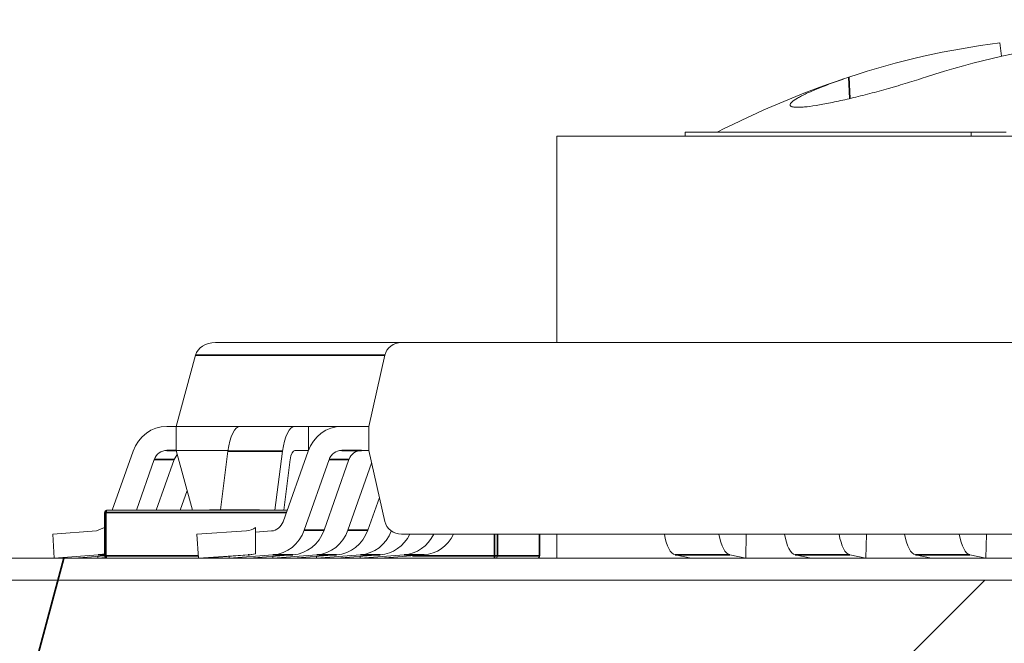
# Model space of a CAD drawing. Header units: millimetres. Extents: x 4 to 1188, y 1 to 840.
# Tile 264 of 299: x 896.742 to 897.623, y 493.886 to 494.444. Entities that reach past the tile are written whole.
import ezdxf

# ---------------------------------------------------------------- set-up
doc = ezdxf.new("R2010")
doc.units = ezdxf.units.MM
doc.layers.add('1', color=7, linetype='Continuous')
doc.styles.add('Arial Unicode MS', font='Arial Unicode MS')
doc.dimstyles.get("Standard").update_dxf_attribs({"dimtxt": 0.18, "dimasz": 0.18, "dimexe": 0.18, "dimexo": 0.0625, "dimgap": 0.09, "dimtad": 0, "dimtih": 1, "dimtoh": 1, "dimdec": 4, "dimzin": 0, "dimdsep": 46, "dimtxsty": 'Standard', "dimcen": 0.09, "dimadec": 0, "dimazin": 0, "dimtfac": 1, "dimtdec": 4, "dimtofl": 0, "dimtmove": 0, "dimatfit": 3, "dimfxl": 0, "dimtolj": 1, "dimtzin": 0, "dimarcsym": 0})

# ---------------------------------------------------------------- blocks, each defined once
blk = doc.blocks.new('_U18')
at = {"layer": '1', "color": 18, "lineweight": 35}
for p, q in [((919.36728, 499.38189), (938.16565, 499.38189)), ((936.16565, 499.38189), (936.16565, 485.8009)), ((891.02824, 485.8009), (938.16565, 485.8009))]:
    blk.add_line(p, q, dxfattribs=at)
at = {"layer": '1', "color": 18, "lineweight": 70}
for points in [[(936.16565, 499.38189), (936.94158, 495.88189), (935.38972, 495.88189)], [(936.16565, 485.8009), (935.38972, 489.3009), (936.94158, 489.30091)]]:
    blk.add_solid(points, dxfattribs=at)
at = {"layer": '1', "color": 18, "linetype": 'Continuous', "lineweight": 13, "insert": (935.71277, 490.54557), "char_height": 3, "attachment_point": 7, "rotation": 90, "line_spacing_factor": 1.047437, "style": 'Arial Unicode MS'}
blk.add_mtext('\\fArial Unicode MS|b0|i0;\\W1.0000;95', dxfattribs=at)

msp = doc.modelspace()

# ---------------------------------------------------------------- hatches: boundary and pattern name
at = {"layer": '1', "linetype": 'Continuous', "lineweight": 35}
h = msp.add_hatch(dxfattribs=at)
h.set_pattern_fill('ANSI31', color=154, scale=1.55, angle=-2.13e-14, style=0)
h.paths.add_polyline_path([(901.44632, 494.79975), (903.36338, 494.79975), (903.36338, 493.94261), (903.78107, 493.94261), (903.78107, 493.72832), (895.81012, 493.72832), (895.81012, 493.46118), (895.09608, 493.46118), (895.09608, 493.72832), (894.90922, 493.72832), (894.90922, 493.94261), (901.44632, 493.94261)], flags=0)
h = msp.add_hatch(dxfattribs=at)
h.set_pattern_fill('ANSI31', color=154, scale=1.55, angle=29.9848, style=0)
h.paths.add_polyline_path([(905.19477, 493.72832), (905.19477, 493.96236), (905.8695, 493.96236), (905.8695, 493.72832)], flags=0)
h.paths.add_polyline_path([(894.90922, 493.72832), (894.90922, 493.96236), (902.87474, 493.96236), (902.87474, 493.72832)], flags=0)
h.paths.add_polyline_path([(903.01448, 493.72832), (903.01448, 493.96236), (904.7935, 493.96236), (904.7935, 493.72832)], flags=0)

# ---------------------------------------------------------------- linework, layer by layer
at = {"layer": '1', "color": 154, "linetype": 'Continuous', "lineweight": 13}
for p, q in [((897.6201, 494.41125), (897.61846, 494.42321)), ((897.22261, 494.33973), (897.22261, 494.15522)), ((898.00685, 494.33973), (897.22261, 494.33973)), ((897.59308, 494.34336), (897.33735, 494.34336)), ((897.33735, 494.34336), (897.33735, 494.33973)), ((897.33736, 494.33992), (897.33736, 494.33973)), ((897.98521, 494.33992), (897.33736, 494.33992)), ((897.59308, 494.33991), (897.59308, 494.34336)), ((897.59308, 494.34336), (897.62411, 494.34336)), ((897.0836, 494.15522), (896.91738, 494.15522)), ((897.0836, 494.15522), (898.08922, 494.15522)), ((896.88212, 494.08022), (896.89947, 494.1439)), ((897.05432, 494.08022), (897.06873, 494.1439)), ((896.87388, 494.08022), (896.88212, 494.08022)), ((896.88212, 494.08022), (896.88212, 494.05879)), ((896.93947, 494.08022), (896.88212, 494.08022)), ((896.98829, 494.08022), (896.93947, 494.08022)), ((897.0005, 494.08022), (896.98829, 494.08022)), ((897.0005, 494.05914), (897.0005, 494.08022)), ((897.03023, 494.08022), (897.0005, 494.08022)), ((897.03023, 494.08022), (897.05432, 494.08022)), ((897.05432, 494.05879), (897.05432, 494.08022)), ((896.82509, 494.00522), (896.84372, 494.05799)), ((896.88212, 494.05879), (896.87388, 494.05879)), ((896.9286, 494.05879), (896.88212, 494.05879)), ((896.89672, 494.00522), (896.88212, 494.05879)), ((896.92849, 494.05799), (896.92175, 494.00551)), ((896.97731, 494.05799), (896.97053, 494.00522)), ((896.97782, 493.99496), (897.00007, 494.05799)), ((897.00037, 494.05879), (896.98828, 494.05879)), ((896.98829, 494.05879), (897.00037, 494.05879)), ((897.05432, 494.05879), (897.03023, 494.05879)), ((897.048, 494.05879), (897.05432, 494.05879)), ((897.06873, 493.99511), (897.05432, 494.05879)), ((896.86257, 494.05046), (896.8466, 494.00522)), ((896.88034, 494.05046), (896.86437, 494.00522)), ((896.88314, 494.05506), (896.88034, 494.05046)), ((896.97836, 494.00522), (896.98417, 494.05046)), ((897.01892, 494.05046), (896.99667, 493.98742)), ((897.03669, 494.05046), (897.01444, 493.98742)), ((897.05691, 494.04734), (897.03576, 493.98742)), ((896.89191, 494.02285), (896.88569, 494.00522)), ((897.06385, 494.01667), (897.05353, 493.98742)), ((896.81803, 494.00308), (896.81803, 493.96451)), ((896.98144, 494.00522), (896.82018, 494.00522)), ((896.91508, 494.00551), (896.91213, 494.00551)), ((896.91477, 494.00551), (896.91476, 494.00551)), ((896.91508, 494.00522), (896.91508, 494.00551)), ((896.91789, 494.00551), (896.91659, 494.00551)), ((896.91994, 494.00551), (896.91917, 494.00551)), ((896.92275, 494.00551), (896.92106, 494.00551)), ((896.92368, 494.00522), (896.92368, 494.00551)), ((896.92798, 494.00551), (896.92524, 494.00551)), ((896.92607, 494.00522), (896.92607, 494.00551)), ((896.92963, 494.00551), (896.92726, 494.00551)), ((896.92726, 494.00522), (896.92726, 494.00551)), ((896.92783, 494.00551), (896.93079, 494.00551)), ((896.92798, 494.00522), (896.92798, 494.00551)), ((896.9306, 494.00551), (896.92963, 494.00551)), ((896.94081, 494.00551), (896.93824, 494.00551)), ((896.93924, 494.00551), (896.94082, 494.00551)), ((896.94348, 494.00551), (896.94008, 494.00551)), ((896.94008, 494.00522), (896.94008, 494.00551)), ((896.94081, 494.00551), (896.94081, 494.00522)), ((896.94152, 494.00551), (896.94099, 494.00551)), ((896.94493, 494.00551), (896.9424, 494.00551)), ((896.94509, 494.00551), (896.94617, 494.00551)), ((896.94509, 494.00522), (896.94617, 494.00522)), ((896.94656, 494.00522), (896.94656, 494.00551)), ((896.95237, 494.00551), (896.9542, 494.00551)), ((896.95662, 494.00551), (896.95365, 494.00551)), ((896.95366, 494.00522), (896.95366, 494.00551)), ((896.95669, 494.00522), (896.95661, 494.00522)), ((896.7718, 493.98374), (896.811, 493.98666)), ((896.811, 493.98666), (896.81803, 493.98973)), ((896.90071, 493.98374), (896.94511, 493.98666)), ((896.95303, 493.9897), (896.95303, 493.96623)), ((896.95303, 493.98559), (896.96736, 493.98666)), ((896.7732, 493.96236), (896.7718, 493.98374)), ((896.9023, 493.96236), (896.90071, 493.98374)), ((898.08922, 493.98379), (897.0836, 493.98379)), ((897.0836, 493.98379), (897.24059, 493.98379)), ((897.20722, 493.96451), (897.20722, 493.98379)), ((897.22261, 493.9838), (897.22261, 493.96236)), ((897.24059, 493.98379), (898.12858, 493.98379)), ((897.39189, 493.98374), (897.39138, 493.96236)), ((897.39164, 493.98379), (897.39189, 493.98374)), ((897.49928, 493.98374), (897.49877, 493.96236)), ((897.49903, 493.98379), (897.49928, 493.98374)), ((897.60668, 493.98374), (897.60617, 493.96236)), ((897.60642, 493.98379), (897.60668, 493.98374)), ((894.90922, 493.96236), (902.87474, 493.96236)), ((896.81241, 493.96528), (896.7732, 493.96236)), ((896.81817, 493.96439), (896.79097, 493.96236)), ((896.81229, 493.96236), (896.81218, 493.96394)), ((896.81889, 493.96285), (896.81229, 493.96236)), ((896.81241, 493.96528), (896.81803, 493.96624)), ((896.9467, 493.96528), (896.9023, 493.96236)), ((896.94744, 493.96528), (896.90823, 493.96236)), ((896.92955, 493.96236), (896.92945, 493.96394)), ((896.96876, 493.96528), (896.92955, 493.96236)), ((896.98653, 493.96528), (896.94732, 493.96236)), ((896.94744, 493.96528), (896.95303, 493.96623)), ((896.96864, 493.96236), (896.96854, 493.96394)), ((897.00785, 493.96528), (896.96864, 493.96236)), ((897.02562, 493.96528), (896.98641, 493.96236)), ((897.00773, 493.96236), (897.00762, 493.96394)), ((897.04694, 493.96528), (897.00773, 493.96236)), ((897.0647, 493.96528), (897.0255, 493.96236)), ((897.03094, 493.96236), (897.03223, 493.96286)), ((897.04682, 493.96236), (897.04671, 493.96394)), ((897.08602, 493.96528), (897.04682, 493.96236)), ((897.10379, 493.96528), (897.06458, 493.96236)), ((897.06856, 493.96236), (897.0697, 493.96274)), ((897.20709, 493.96451), (897.20722, 493.96451)), ((897.34257, 493.96236), (897.32829, 493.96528)), ((897.39138, 493.96236), (897.37711, 493.96528)), ((897.44996, 493.96236), (897.43569, 493.96528)), ((897.49877, 493.96236), (897.4845, 493.96528)), ((897.55735, 493.96236), (897.54308, 493.96528)), ((897.60617, 493.96236), (897.5919, 493.96528)), ((894.90922, 493.94261), (901.44632, 493.94261))]:
    msp.add_line(p, q, dxfattribs=at)
at = {"layer": '1', "color": 154, "linetype": 'Continuous', "lineweight": 35}
for p, q in [((897.48436, 494.37358), (897.4836, 494.39261)), ((896.89947, 494.1439), (897.06874, 494.1439)), ((896.87388, 494.05879), (896.88212, 494.05879)), ((896.92849, 494.05799), (896.97731, 494.05799)), ((897.03023, 494.05879), (897.048, 494.05879)), ((896.88034, 494.05046), (896.86257, 494.05046)), ((897.03669, 494.05046), (897.01892, 494.05046)), ((896.81944, 494.00308), (896.81803, 494.00308)), ((896.81944, 494.00308), (896.98068, 494.00308)), ((896.81944, 493.96451), (896.81944, 494.00308)), ((896.95669, 494.00522), (896.95667, 494.00522)), ((896.99667, 493.98742), (897.01444, 493.98742)), ((897.03576, 493.98742), (897.05353, 493.98742)), ((897.16672, 493.98379), (897.16672, 493.96451)), ((897.16946, 493.96451), (897.16946, 493.98379)), ((897.20709, 493.98379), (897.20709, 493.96451)), ((896.81803, 493.96528), (896.81241, 493.96528)), ((896.81944, 493.96451), (896.81803, 493.96451)), ((896.90214, 493.96451), (896.81944, 493.96451)), ((896.94744, 493.96528), (896.9467, 493.96528)), ((896.98653, 493.96528), (896.96876, 493.96528)), ((897.02562, 493.96528), (897.00785, 493.96528)), ((897.03052, 493.96274), (897.03094, 493.96236)), ((897.0647, 493.96528), (897.04694, 493.96528)), ((897.10379, 493.96528), (897.08602, 493.96528)), ((897.16672, 493.96451), (897.09338, 493.96451)), ((897.16946, 493.96451), (897.16672, 493.96451)), ((897.20709, 493.96451), (897.16946, 493.96451)), ((897.32829, 493.96528), (897.37711, 493.96528)), ((897.43569, 493.96528), (897.4845, 493.96528)), ((897.54308, 493.96528), (897.5919, 493.96528))]:
    msp.add_line(p, q, dxfattribs=at)
at = {"layer": '1', "color": 154, "linetype": 'Continuous', "lineweight": 13}
msp.add_arc((897.73956, 493.61677), 0.81702, 108.55229, 117.21222, dxfattribs=at)
for centre, major_axis, ratio, start_param, end_param in [((897.73656, 493.61595), (0.21618, -0.78786), 0.918668, 3.008342, 3.192828), ((897.74256, 493.61595), (0.21618, 0.78786), 0.918668, 0.360604, 0.545091), ((896.91738, 494.14093), (0.01831, 0), 0.780206, 1.570796, 2.932153), ((897.0836, 494.14093), (-0.0152, 0), 0.939693, 4.712389, 6.073746), ((896.87388, 494.04593), (0, 0.03429), 0.939693, 0, 1.211441), ((896.93947, 494.04593), (0, 0.03429), 0.34202, 0, 1.211441), ((896.98829, 494.04593), (0, 0.03429), 0.34202, 0, 1.211441), ((897.03023, 494.04593), (0, 0.03429), 0.939693, 0, 1.211441), ((896.87388, 494.04593), (0, 0.01286), 0.939693, 0, 1.211441), ((896.98829, 494.04593), (0, -0.01286), 0.34202, 3.141593, 4.353034), ((897.03023, 494.04593), (0, 0.01286), 0.939693, 0, 1.211441), ((897.048, 494.04593), (0, -0.01286), 0.939693, 3.141593, 4.353034), ((896.82018, 494.00308), (0, 0.00214), 0.939693, 0, 1.570796), ((896.96651, 493.99948), (0, -0.01286), 0.939693, 0.069813, 1.211441), ((897.0836, 493.99808), (0.0152, 0), 0.939693, 3.351032, 4.712389), ((896.94415, 493.99948), (-0.01368, 0), 0.939693, 1.64061, 2.277163), ((896.96651, 493.99948), (0, 0.03429), 0.939693, 3.211406, 4.353034), ((896.98428, 493.99948), (0, 0.03429), 0.939693, 3.211406, 4.353034), ((897.0056, 493.99948), (0, 0.03429), 0.939693, 3.211406, 4.353034), ((897.02337, 493.99948), (0, 0.03429), 0.939693, 3.211406, 4.353034), ((897.04469, 493.99948), (0, 0.03429), 0.939693, 3.211406, 4.327151), ((897.06246, 493.99948), (0, 0.03429), 0.939693, 3.211406, 4.237016), ((897.08378, 493.99948), (0, 0.03429), 0.939693, 3.211406, 4.237016), ((897.10154, 493.99948), (0, 0.03429), 0.939693, 3.211406, 4.235303), ((897.32911, 493.99948), (0, -0.03429), 0.34202, 5.187762, 6.213372), ((897.37793, 493.99948), (0, -0.03429), 0.34202, 5.187762, 6.213372), ((897.43651, 493.99948), (0, -0.03429), 0.34202, 5.187762, 6.213372), ((897.48532, 493.99948), (0, -0.03429), 0.34202, 5.187762, 6.213372), ((897.5439, 493.99948), (0, -0.03429), 0.34202, 5.187762, 6.213372), ((897.59271, 493.99948), (0, -0.03429), 0.34202, 5.187762, 6.213372), ((896.82018, 493.96451), (0, 0.00214), 0.939693, 1.570796, 3.141593), ((896.94415, 493.99948), (-0.03649, 0), 0.939693, 1.64061, 1.816669), ((897.16745, 493.96451), (0, 0.00214), 0.939693, 3.141593, 4.712389), ((897.20507, 493.96451), (0, -0.00214), 0.939693, 0, 1.570796)]:
    msp.add_ellipse(centre, major_axis=major_axis, ratio=ratio, start_param=start_param, end_param=end_param, dxfattribs=at)
at = {"layer": '1', "color": 154, "linetype": 'Continuous', "lineweight": 35}
for centre, major_axis, start_param, end_param in [((896.82018, 494.00308), (0, 0.00214), 0, 1.570796), ((896.82018, 493.96451), (0, 0.00214), 1.570796, 3.141593), ((897.16745, 493.96451), (0, -0.00214), 4.712389, 6.283185)]:
    msp.add_ellipse(centre, major_axis=major_axis, ratio=0.34202, start_param=start_param, end_param=end_param, dxfattribs=at)
at = {"layer": '1', "color": 154, "linetype": 'Continuous', "lineweight": 13}
for points, knots in [([(897.55213, 494.39261), (897.54683, 494.39088), (897.54142, 494.38917), (897.53316, 494.38665), (897.53038, 494.38582), (897.52617, 494.38458), (897.52476, 494.38417), (897.52192, 494.38335), (897.5205, 494.38294), (897.51341, 494.38092), (897.5078, 494.37939), (897.4995, 494.37721), (897.49675, 494.3765), (897.49128, 494.37512), (897.48855, 494.37445), (897.48061, 494.37256), (897.47557, 494.37142), (897.46839, 494.36991), (897.46605, 494.36944), (897.46152, 494.36857), (897.45936, 494.36817), (897.45318, 494.36712), (897.44948, 494.36658), (897.44458, 494.36603), (897.44304, 494.36589), (897.44026, 494.36571), (897.43775, 494.36562), (897.43577, 494.36571), (897.43449, 494.36584), (897.43409, 494.3659), (897.43337, 494.36603), (897.43305, 494.36611), (897.4316, 494.36657), (897.43103, 494.3671), (897.43102, 494.36815), (897.43115, 494.36855), (897.43157, 494.3692), (897.43175, 494.36942), (897.43217, 494.36989), (897.43241, 494.37014), (897.4338, 494.37139), (897.43545, 494.37253), (897.4387, 494.37443), (897.43992, 494.3751), (897.44258, 494.37647), (897.44545, 494.37789), (897.44877, 494.37939), (897.45229, 494.38093), (897.45417, 494.38172), (897.4601, 494.38414), (897.46437, 494.38579), (897.47124, 494.38831), (897.4736, 494.38916), (897.47849, 494.39087), (897.48102, 494.39174), (897.4836, 494.39261)], [0, 0, 0, 0, 0.0625, 0.0625, 0.09375, 0.09375, 0.109375, 0.109375, 0.125, 0.125, 0.1875, 0.1875, 0.21875, 0.21875, 0.25, 0.25, 0.3125, 0.3125, 0.34375, 0.34375, 0.375, 0.375, 0.4375, 0.4375, 0.46875, 0.46875, 0.5, 0.53125, 0.53125, 0.546875, 0.546875, 0.5625, 0.5625, 0.625, 0.625, 0.65625, 0.65625, 0.671875, 0.671875, 0.6875, 0.6875, 0.75, 0.75, 0.78125, 0.78125, 0.8125, 0.84375, 0.84375, 0.875, 0.875, 0.9375, 0.9375, 0.96875, 0.96875, 1, 1, 1, 1]), ([(896.92368, 494.00551), (896.92352, 494.00551), (896.9232, 494.00551), (896.92271, 494.00551), (896.9222, 494.00551), (896.92168, 494.00551), (896.92115, 494.00551), (896.92061, 494.00551), (896.92006, 494.00551), (896.9195, 494.00551), (896.91894, 494.00551), (896.91837, 494.00551), (896.91781, 494.00551), (896.91726, 494.00551), (896.9167, 494.00551), (896.91615, 494.00551), (896.91561, 494.00551), (896.91526, 494.00551), (896.91508, 494.00551)], [0, 0, 0, 0, 0.091225, 0.177914, 0.259697, 0.336779, 0.409804, 0.478609, 0.544088, 0.605766, 0.664021, 0.718355, 0.768591, 0.816722, 0.863055, 0.908208, 0.953971, 1, 1, 1, 1]), ([(896.92073, 494.00551), (896.9205, 494.00551), (896.92005, 494.00551), (896.91931, 494.00551), (896.91856, 494.00551), (896.91794, 494.00551), (896.91744, 494.00551), (896.91709, 494.00551), (896.91674, 494.00551), (896.91642, 494.00551), (896.91611, 494.00551), (896.91582, 494.00551), (896.91554, 494.00551), (896.91539, 494.00551), (896.91531, 494.00551)], [0, 0, 0, 0, 0.093799, 0.188392, 0.290003, 0.402222, 0.463153, 0.526712, 0.592954, 0.664831, 0.740162, 0.821342, 0.9079, 1, 1, 1, 1]), ([(896.92607, 494.00551), (896.92592, 494.00551), (896.92564, 494.00551), (896.9252, 494.00551), (896.92476, 494.00551), (896.92433, 494.00551), (896.9239, 494.00551), (896.92348, 494.00551), (896.92306, 494.00551), (896.9225, 494.00551), (896.92183, 494.00551), (896.92112, 494.00551), (896.92046, 494.00551), (896.92012, 494.00551), (896.91994, 494.00551)], [0, 0, 0, 0, 0.04931, 0.097438, 0.144473, 0.193038, 0.242821, 0.295407, 0.351784, 0.413136, 0.54495, 0.684635, 0.836127, 1, 1, 1, 1]), ([(896.92106, 494.00551), (896.921, 494.00551), (896.92089, 494.00551), (896.92078, 494.00551), (896.92073, 494.00551)], [0, 0, 0, 0, 0.562851, 1, 1, 1, 1]), ([(896.92726, 494.00551), (896.92733, 494.00551), (896.92746, 494.00551), (896.9276, 494.00551), (896.92773, 494.00551), (896.92781, 494.00551), (896.92787, 494.00551), (896.9279, 494.00551), (896.92788, 494.00551), (896.92784, 494.00551), (896.92776, 494.00551), (896.92763, 494.00551), (896.92747, 494.00551), (896.92727, 494.00551), (896.92702, 494.00551), (896.92674, 494.00551), (896.92642, 494.00551), (896.92619, 494.00551), (896.92607, 494.00551)], [0, 0, 0, 0, 0.103069, 0.198581, 0.288104, 0.369261, 0.444795, 0.512889, 0.575174, 0.631288, 0.682404, 0.731175, 0.77647, 0.820426, 0.863811, 0.908278, 0.952771, 1, 1, 1, 1]), ([(896.94008, 494.00551), (896.9399, 494.00551), (896.93955, 494.00551), (896.939, 494.00551), (896.93847, 494.00551), (896.93793, 494.00551), (896.93741, 494.00551), (896.93689, 494.00551), (896.93637, 494.00551), (896.93586, 494.00551), (896.93535, 494.00551), (896.93486, 494.00551), (896.93434, 494.00551), (896.93385, 494.00551), (896.93335, 494.00551), (896.93286, 494.00551), (896.93237, 494.00551), (896.93187, 494.00551), (896.93139, 494.00551), (896.93089, 494.00551), (896.9304, 494.00551), (896.92991, 494.00551), (896.92942, 494.00551), (896.92893, 494.00551), (896.92845, 494.00551), (896.92813, 494.00551), (896.92798, 494.00551)], [0, 0, 0, 0, 0.074506, 0.1459, 0.213486, 0.277294, 0.338042, 0.395064, 0.448741, 0.499113, 0.546571, 0.591094, 0.632898, 0.672215, 0.708563, 0.743033, 0.77464, 0.804496, 0.832142, 0.858512, 0.883407, 0.907258, 0.930302, 0.953206, 0.976284, 1, 1, 1, 1]), ([(896.93079, 494.00551), (896.93104, 494.00551), (896.9315, 494.00551), (896.93221, 494.00551), (896.93288, 494.00551), (896.93352, 494.00551), (896.93413, 494.00551), (896.93469, 494.00551), (896.93523, 494.00551), (896.93575, 494.00551), (896.93624, 494.00551), (896.93671, 494.00551), (896.93716, 494.00551), (896.9376, 494.00551), (896.93803, 494.00551), (896.93845, 494.00551), (896.93886, 494.00551), (896.93911, 494.00551), (896.93924, 494.00551)], [0, 0, 0, 0, 0.134304, 0.256525, 0.366719, 0.464931, 0.551292, 0.626348, 0.689472, 0.74197, 0.786669, 0.826719, 0.862416, 0.894181, 0.923266, 0.950058, 0.975127, 1, 1, 1, 1]), ([(896.94656, 494.00551), (896.94632, 494.00551), (896.94584, 494.00551), (896.9451, 494.00551), (896.94437, 494.00551), (896.94364, 494.00551), (896.94292, 494.00551), (896.9422, 494.00551), (896.94149, 494.00551), (896.94104, 494.00551), (896.94081, 494.00551)], [0, 0, 0, 0, 0.16287, 0.309908, 0.444611, 0.566631, 0.67929, 0.787329, 0.892674, 1, 1, 1, 1]), ([(896.95077, 494.00551), (896.95051, 494.00551), (896.95001, 494.00551), (896.94923, 494.00551), (896.94845, 494.00551), (896.94769, 494.00551), (896.94694, 494.00551), (896.94624, 494.00551), (896.94556, 494.00551), (896.94514, 494.00551), (896.94493, 494.00551)], [0, 0, 0, 0, 0.175284, 0.3323, 0.472555, 0.59864, 0.711841, 0.814222, 0.907964, 1, 1, 1, 1]), ([(896.94617, 494.00551), (896.94627, 494.00551), (896.94648, 494.00551), (896.94682, 494.00551), (896.94717, 494.00551), (896.94753, 494.00551), (896.94791, 494.00551), (896.94829, 494.00551), (896.94869, 494.00551), (896.94909, 494.00551), (896.9495, 494.00551), (896.94991, 494.00551), (896.95032, 494.00551), (896.95073, 494.00551), (896.95114, 494.00551), (896.95156, 494.00551), (896.95197, 494.00551), (896.95223, 494.00551), (896.95237, 494.00551)], [0, 0, 0, 0, 0.094078, 0.183743, 0.267612, 0.347327, 0.423187, 0.49364, 0.560755, 0.623644, 0.682206, 0.735895, 0.785138, 0.830371, 0.873588, 0.915689, 0.956941, 1, 1, 1, 1]), ([(896.95366, 494.00551), (896.95336, 494.00551), (896.95279, 494.00551), (896.95189, 494.00551), (896.951, 494.00551), (896.95011, 494.00551), (896.94924, 494.00551), (896.94835, 494.00551), (896.94749, 494.00551), (896.94686, 494.00551), (896.94656, 494.00551)], [0, 0, 0, 0, 0.16399, 0.316279, 0.457451, 0.587187, 0.706146, 0.814209, 0.912106, 1, 1, 1, 1])]:
    msp.add_open_spline(points, degree=3, knots=knots, dxfattribs=at)
msp.add_open_spline([(896.9542, 494.00522), (896.9542, 494.00551)], degree=1, dxfattribs=at)

# ---------------------------------------------------------------- dimensions: what is measured, and where the dimension line sits
at = {"layer": '1', "color": 18, "linetype": 'Continuous', "lineweight": 13}
dim = msp.add_linear_dim(base=(936.16565, 499.38189), p1=(879.65399, 485.8009), p2=(911.22443, 499.38189), angle=270, dimstyle='Standard', override={"dimtxt": 3, "dimasz": 3.5, "dimexe": 2, "dimexo": 1, "dimgap": 1.5, "dimtad": 1, "dimtih": 0, "dimtoh": 0, "dimdec": 0, "dimlfac": 7, "dimzin": 8, "dimdsep": 44, "dimlunit": 2, "dimtxsty": 'Arial Unicode MS', "dimsah": 1, "dimse1": 0, "dimse2": 0, "dimsd1": 0, "dimsd2": 0, "dimclrd": 18, "dimclre": 18, "dimclrt": 18, "dimtol": 0, "dimtm": -0.1, "dimtfac": 0.666667, "dimtdec": 2, "dimtofl": 1, "dimtmove": 0, "dimtzin": 8, "dimlwd": 35, "dimlwe": 35}, dxfattribs=at)
dim.commit()
dim.dimension.update_dxf_attribs({"geometry": '_U18', "text_midpoint": (936.16565, 492.5914), "dimtype": 160})

doc.saveas('drawing.dxf')
